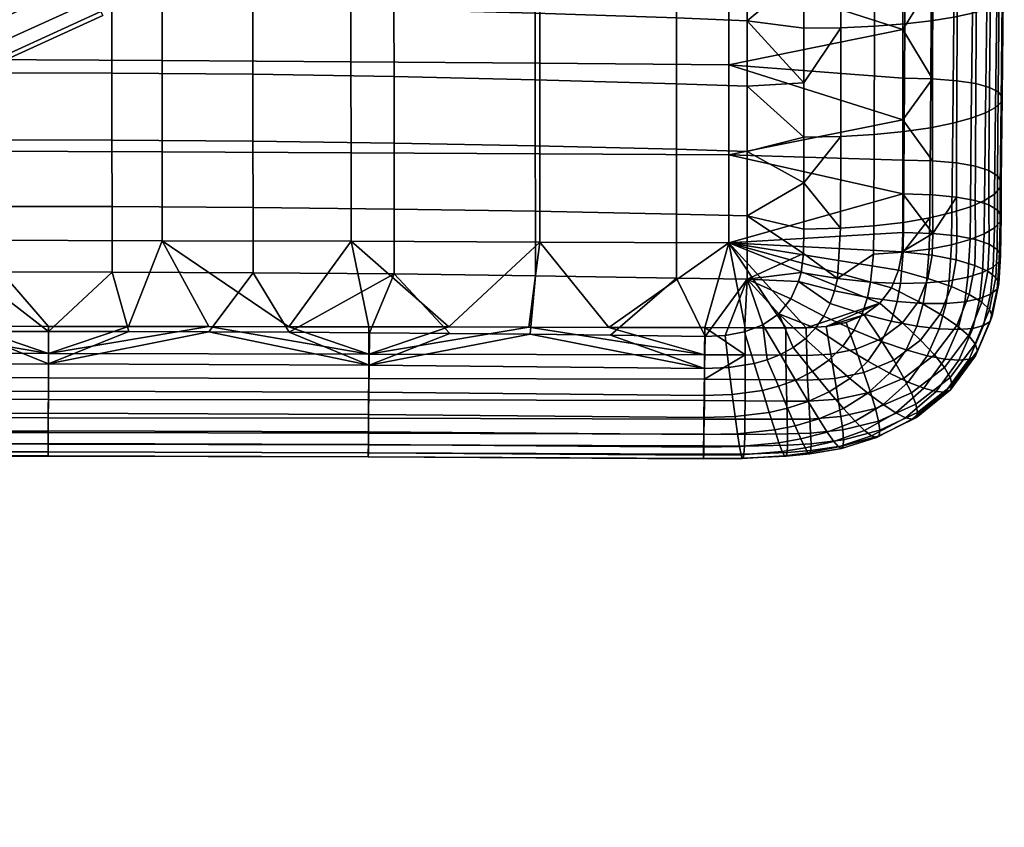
# Model space of a CAD drawing. Header units: millimetres. Extents: x -347 to 347, y -364 to 312.
# Tile 522 of 549: x 93 to 242, y -327 to -204. Entities that reach past the tile are written whole.
import ezdxf

# ---------------------------------------------------------------- set-up
doc = ezdxf.new("R2010")
doc.units = ezdxf.units.MM
doc.header["$MEASUREMENT"] = 0
for name, color, linetype in [('mechanika', 7, 'Continuous'), ('nozky', 250, 'Continuous'), ('sedak', 155, 'Continuous')]:
    doc.layers.add(name, color=color, linetype=linetype)

msp = doc.modelspace()

# ---------------------------------------------------------------- meshes
at = {"layer": 'mechanika'}
mesh = msp.add_polyface(dxfattribs=at)
corners = [(62.65, -217.89, 316.22), (61.76, -214.79, 318.33), (40.67, -219.77, 318.33), (41.25, -222.93, 316.22), (63.23, -219.92, 313), (41.64, -225.01, 313), (63.42, -220.56, 309.5), (41.76, -225.67, 309.5), (63.23, -219.92, 306), (41.64, -225.01, 306), (62.65, -217.89, 302.78), (41.25, -222.93, 302.78), (61.76, -214.79, 300.67), (40.67, -219.77, 300.67), (60.79, -211.43, 300), (40.03, -216.33, 300), (79.69, -201.3, 300.67), (80.98, -204.55, 300), (59.82, -208.07, 300.67), (78.51, -198.31, 302.78), (58.93, -204.98, 302.78), (77.73, -196.34, 306), (58.35, -202.94, 306), (77.48, -195.72, 309.5), (58.17, -202.3, 309.5), (77.73, -196.34, 313), (58.35, -202.94, 313), (78.51, -198.31, 316.22), (58.93, -204.98, 316.22), (79.69, -201.3, 318.33), (59.82, -208.07, 318.33), (80.98, -204.55, 319), (60.79, -211.43, 319), (82.27, -207.81, 318.33), (83.45, -210.8, 316.22), (84.23, -212.77, 313), (84.48, -213.39, 309.5), (84.23, -212.77, 306), (83.45, -210.8, 302.78), (82.27, -207.81, 300.67), (99.59, -192.24, 300.67), (101.2, -195.34, 300), (98.11, -189.38, 302.78), (97.14, -187.5, 306), (96.83, -186.91, 309.5), (97.14, -187.5, 313), (98.11, -189.38, 316.22), (99.59, -192.24, 318.33), (101.2, -195.34, 319), (102.81, -198.45, 318.33), (104.29, -201.31, 316.22), (105.26, -203.18, 313), (105.57, -203.78, 309.5), (105.26, -203.18, 306), (104.29, -201.31, 302.78), (102.81, -198.45, 300.67), (118.47, -181.21, 300.67), (120.39, -184.14, 300), (116.71, -178.52, 302.78), (120.39, -184.14, 319), (118.47, -181.21, 318.33)]
mesh.append_faces([[corners[k] for k in face] for face in [(0, 1, 2, 3), (4, 0, 3, 5), (6, 4, 5, 7), (8, 6, 7, 9), (10, 8, 9, 11), (12, 10, 11, 13), (14, 12, 13, 15), (16, 17, 14, 18), (19, 16, 18, 20), (21, 19, 20, 22), (23, 21, 22, 24), (25, 23, 24, 26), (27, 25, 26, 28), (29, 27, 28, 30), (31, 29, 30, 32), (33, 31, 32, 1), (34, 33, 1, 0), (35, 34, 0, 4), (36, 35, 4, 6), (37, 36, 6, 8), (38, 37, 8, 10), (39, 38, 10, 12), (17, 39, 12, 14), (40, 41, 17, 16), (42, 40, 16, 19), (43, 42, 19, 21), (44, 43, 21, 23), (45, 44, 23, 25), (46, 45, 25, 27), (47, 46, 27, 29), (48, 47, 29, 31), (49, 48, 31, 33), (50, 49, 33, 34), (51, 50, 34, 35), (52, 51, 35, 36), (53, 52, 36, 37), (54, 53, 37, 38), (55, 54, 38, 39), (41, 55, 39, 17), (56, 57, 41, 40), (58, 56, 40, 42), (59, 60, 47, 48)]])
at = {"layer": 'nozky'}
mesh = msp.add_polyface(dxfattribs=at)
corners = [(8.1, -318.54), (0, -317), (4, -317.37), (-18.41, -326.96), (-12.04, -320.59), (-8.1, -318.54), (-4, -317.37), (0, -315.5, 1.5), (4, -317.37), (0, -317), (12.04, -320.59), (8.1, -318.54), (8.65, -317.15, 1.5), (12.86, -319.33, 1.5), (4.55, -314.42, 3), (16.62, -322.38, 1.5), (13.68, -318.08, 3), (15.76, -319.59, 3), (9.2, -315.76, 3), (11.48, -316.79, 3), (-4, -317.37), (-4.28, -315.89, 1.5), (-8.1, -318.54), (-8.65, -317.15, 1.5), (-9.2, -315.76, 3), (-6.88, -314.96, 3), (-2.25, -314.1, 3), (0, -314, 3), (2.25, -314.1, 3), (6.88, -314.96, 3), (-4.55, -314.42, 3), (2.25, -314.1, 3), (0, -314, 3), (0, -314, 8), (2.25, -314.1, 8), (6.88, -314.96, 3), (4.55, -314.42, 3), (4.55, -314.42, 8), (6.88, -314.96, 8), (11.48, -316.79, 3), (9.2, -315.76, 3), (9.2, -315.76, 8), (11.48, -316.79, 8), (15.76, -319.59, 3), (13.68, -318.08, 3), (13.68, -318.08, 8), (15.76, -319.59, 8), (-6.88, -314.96, 3), (-9.2, -315.76, 3), (-9.2, -315.76, 8), (-6.88, -314.96, 8), (-2.25, -314.1, 3), (-4.55, -314.42, 3), (-4.55, -314.42, 8), (-2.25, -314.1, 8), (-11.48, -316.79, 3), (-11.48, -316.79, 8), (0, -326, 18), (2.25, -314.1, 8), (0, -314, 8), (2.37, -326.22, 18), (4.55, -314.42, 8), (4.79, -326.91, 18), (9.2, -315.76, 8), (6.88, -314.96, 8), (11.48, -316.79, 8), (-4.79, -326.91, 18), (-9.2, -315.76, 8), (-11.48, -316.79, 8), (-2.37, -326.22, 18), (-4.55, -314.42, 8), (-6.88, -314.96, 8), (-2.25, -314.1, 8), (147.66, -159.86, 285.75), (150.42, -162.95, 286.16), (148.21, -160.76, 285.85), (151.3, -163.49, 286.26), (148.87, -161.58, 285.95), (149.61, -162.31, 286.06), (142.06, -149.58, 284.62), (147.66, -159.86, 285.75), (147.66, -159.86, 290.87), (149.34, -162.07, 296), (147.66, -159.86, 296), (148.21, -160.76, 285.85), (148.87, -161.58, 285.95)]
mesh.append_faces([[corners[k] for k in face] for face in [(0, 1, 2, 2), (0, 3, 1, 1), (1, 4, 5, 5), (1, 5, 6, 6), (7, 8, 9, 9), (10, 11, 12, 13), (11, 8, 12, 12), (14, 12, 7, 7), (15, 13, 16, 17), (13, 12, 18, 19), (7, 12, 8, 8), (9, 20, 21, 7), (20, 22, 23, 21), (21, 23, 24, 25), (7, 21, 26, 27), (7, 27, 28, 28), (12, 14, 29, 29), (7, 28, 14, 14), (13, 19, 16, 16), (12, 29, 18, 18), (21, 30, 26, 26), (21, 25, 30, 30), (31, 32, 33, 34), (35, 36, 37, 38), (36, 31, 34, 37), (39, 40, 41, 42), (43, 44, 45, 46), (44, 39, 42, 45), (40, 35, 38, 41), (47, 48, 49, 50), (51, 52, 53, 54), (32, 51, 54, 33), (52, 47, 50, 53), (48, 55, 56, 49), (57, 58, 59, 59), (60, 61, 58, 58), (62, 63, 64, 64), (62, 65, 63, 63), (66, 67, 68, 68), (69, 70, 71, 71), (69, 72, 70, 70), (57, 59, 72, 72), (57, 60, 58, 58), (73, 74, 75, 75), (76, 74, 73, 73), (77, 75, 78, 78), (79, 80, 81, 81), (82, 83, 81, 81), (84, 82, 81, 81), (82, 84, 85, 85), (80, 84, 81, 81)]])
at = {"layer": 'sedak'}
mesh = msp.add_polyface(dxfattribs=at)
corners = [(171.83, -141.06, 632.91), (171.83, -113.13, 630.84), (200.52, -113.87, 630.95), (200.52, -141.66, 632.92), (143.17, -140.55, 632.9), (143.16, -112.52, 630.75), (171.85, -169.06, 634.11), (200.53, -169.53, 634.02), (143.19, -168.67, 634.19), (171.86, -183.07, 634.12), (200.54, -183.47, 634), (143.2, -182.74, 634.22), (171.87, -197.06, 633.51), (200.55, -197.39, 633.39), (143.21, -196.79, 633.62), (171.88, -211, 632.07), (200.56, -211.26, 631.96), (143.22, -210.78, 632.17), (226.96, -130.44, 632.21), (226.97, -176.15, 633.96), (226.97, -191.05, 633.63), (217.59, -120.13, 673.12), (211.91, -120.11, 673.59), (211.91, -129.6, 674.27), (217.6, -139.07, 674.39), (211.91, -139.07, 674.88), (211.91, -155.73, 675.68), (217.61, -172.36, 675.52), (211.92, -172.4, 676.03), (211.92, -180.74, 675.97), (217.57, -205.61, 674.06), (211.93, -205.7, 674.56), (211.94, -213.98, 673.56), (211.93, -197.39, 675.27), (217.6, -189.01, 675.22), (211.92, -189.07, 675.73), (192.58, -124.1, 673.89), (203.3, -124.89, 673.94), (203.31, -105.06, 672.38), (192.58, -104.2, 672.29), (192.58, -144.01, 675.21), (203.3, -144.72, 675.22), (192.58, -164, 676.02), (203.31, -164.63, 675.98), (192.59, -184.06, 676.02), (203.32, -184.6, 675.94), (192.61, -204.14, 674.82), (203.33, -204.57, 674.72), (192.62, -214.14, 673.63), (203.34, -214.51, 673.53), (171.13, -122.75, 673.79), (171.14, -102.72, 672.14), (171.14, -142.79, 675.19), (171.14, -162.93, 676.09), (171.15, -183.15, 676.17), (171.17, -203.42, 675), (171.18, -213.51, 673.81), (149.71, -141.85, 675.18), (149.71, -121.7, 673.72), (149.72, -162.1, 676.16), (149.73, -182.46, 676.29), (149.75, -202.87, 675.15), (149.76, -213.03, 673.96), (128.3, -161.53, 676.21), (128.3, -141.19, 675.17), (128.32, -181.97, 676.38), (128.34, -202.49, 675.26), (128.35, -212.69, 674.07), (211.91, -112.9, 673.03)]
mesh.append_faces([[corners[k] for k in face] for face in [(0, 1, 2, 3), (4, 5, 1, 0), (6, 0, 3, 7), (8, 4, 0, 6), (9, 6, 7, 10), (11, 8, 6, 9), (12, 9, 10, 13), (14, 11, 9, 12), (15, 12, 13, 16), (17, 14, 12, 15), (18, 3, 2, 2), (19, 10, 7, 7), (20, 13, 10, 10), (21, 22, 23, 23), (24, 25, 26, 26), (27, 28, 29, 29), (30, 31, 32, 32), (33, 34, 35, 35), (28, 27, 26, 26), (36, 37, 38, 39), (40, 41, 37, 36), (42, 43, 41, 40), (44, 45, 43, 42), (46, 47, 45, 44), (48, 49, 47, 46), (50, 36, 39, 51), (52, 40, 36, 50), (53, 42, 40, 52), (54, 44, 42, 53), (55, 46, 44, 54), (56, 48, 46, 55), (57, 52, 50, 58), (59, 53, 52, 57), (60, 54, 53, 59), (61, 55, 54, 60), (62, 56, 55, 61), (63, 59, 57, 64), (65, 60, 59, 63), (66, 61, 60, 65), (67, 62, 61, 66), (37, 22, 68, 68), (23, 22, 37, 37), (37, 25, 23, 23), (28, 45, 29, 29), (25, 41, 26, 26), (47, 31, 33, 33), (31, 47, 32, 32), (33, 35, 45, 45), (26, 43, 28, 28), (45, 35, 29, 29), (68, 38, 37, 37), (26, 41, 43, 43), (33, 45, 47, 47), (32, 47, 49, 49), (28, 43, 45, 45), (25, 37, 41, 41)]])
mesh = msp.add_polyface(dxfattribs=at)
corners = [(114.52, -140.14, 632.89), (114.52, -112.01, 630.68), (143.16, -112.52, 630.75), (143.17, -140.55, 632.9), (85.89, -139.82, 632.89), (85.88, -111.62, 630.62), (57.25, -139.59, 632.88), (57.25, -111.34, 630.58), (28.63, -139.46, 632.88), (28.62, -111.17, 630.56), (0, -139.41, 632.88), (0, -111.11, 630.55), (114.54, -168.35, 634.26), (143.19, -168.67, 634.19), (85.9, -168.1, 634.31), (57.26, -167.92, 634.34), (28.63, -167.81, 634.37), (0, -167.77, 634.37), (114.55, -182.46, 634.31), (143.2, -182.74, 634.22), (85.9, -182.25, 634.37), (57.27, -182.1, 634.42), (28.63, -182.01, 634.44), (0, -181.98, 634.45), (114.56, -196.56, 633.71), (143.21, -196.79, 633.62), (85.91, -196.39, 633.77), (57.27, -196.26, 633.82), (28.64, -196.19, 633.85), (0, -196.16, 633.86), (114.57, -210.6, 632.24), (143.22, -210.78, 632.17), (85.92, -210.46, 632.31), (57.28, -210.36, 632.35), (28.64, -210.31, 632.38), (0, -210.29, 632.38), (128.3, -141.19, 675.17), (149.71, -141.85, 675.18), (149.71, -121.7, 673.72), (128.29, -120.96, 673.66), (106.9, -140.8, 675.17), (106.89, -120.52, 673.62), (106.9, -161.2, 676.25), (128.3, -161.53, 676.21), (106.91, -181.71, 676.46), (128.32, -181.97, 676.38), (106.93, -202.27, 675.34), (128.34, -202.49, 675.26), (106.94, -212.51, 674.15), (128.35, -212.69, 674.07), (85.5, -140.69, 675.18), (85.5, -120.39, 673.6), (85.51, -161.12, 676.28), (85.52, -181.65, 676.51), (85.54, -202.23, 675.39), (85.54, -212.47, 674.19), (64.12, -140.87, 675.19), (64.12, -120.56, 673.59), (64.12, -161.29, 676.3), (64.13, -181.8, 676.53), (64.15, -202.36, 675.4), (64.15, -212.58, 674.2), (42.74, -141.31, 675.2), (42.74, -121.03, 673.61), (42.75, -161.7, 676.31), (42.75, -182.17, 676.53), (42.76, -202.66, 675.39), (42.77, -212.84, 674.17), (21.37, -142.04, 675.22), (21.37, -121.8, 673.64), (21.37, -162.37, 676.31), (21.38, -182.75, 676.5), (21.38, -203.13, 675.33), (21.38, -213.25, 674.11), (0, -143.04, 675.24), (0, -122.88, 673.69), (0, -163.28, 676.3), (0, -183.54, 676.45), (0, -203.77, 675.25), (0, -213.8, 674.01)]
mesh.append_faces([[corners[k] for k in face] for face in [(0, 1, 2, 3), (4, 5, 1, 0), (6, 7, 5, 4), (8, 9, 7, 6), (10, 11, 9, 8), (12, 0, 3, 13), (14, 4, 0, 12), (15, 6, 4, 14), (16, 8, 6, 15), (17, 10, 8, 16), (18, 12, 13, 19), (20, 14, 12, 18), (21, 15, 14, 20), (22, 16, 15, 21), (23, 17, 16, 22), (24, 18, 19, 25), (26, 20, 18, 24), (27, 21, 20, 26), (28, 22, 21, 27), (29, 23, 22, 28), (30, 24, 25, 31), (32, 26, 24, 30), (33, 27, 26, 32), (34, 28, 27, 33), (35, 29, 28, 34), (36, 37, 38, 39), (40, 36, 39, 41), (42, 43, 36, 40), (44, 45, 43, 42), (46, 47, 45, 44), (48, 49, 47, 46), (50, 40, 41, 51), (52, 42, 40, 50), (53, 44, 42, 52), (54, 46, 44, 53), (55, 48, 46, 54), (56, 50, 51, 57), (58, 52, 50, 56), (59, 53, 52, 58), (60, 54, 53, 59), (61, 55, 54, 60), (62, 56, 57, 63), (64, 58, 56, 62), (65, 59, 58, 64), (66, 60, 59, 65), (67, 61, 60, 66), (68, 62, 63, 69), (70, 64, 62, 68), (71, 65, 64, 70), (72, 66, 65, 71), (73, 67, 66, 72), (74, 68, 69, 75), (76, 70, 68, 74), (77, 71, 70, 76), (78, 72, 71, 77), (79, 73, 72, 78)]])
mesh = msp.add_polyface(dxfattribs=at)
corners = [(226.97, -176.15, 633.96), (226.97, -183.6, 633.87), (200.54, -183.47, 634), (226.97, -191.05, 633.63), (200.55, -197.39, 633.39), (226.97, -198.49, 633.21), (200.56, -211.26, 631.96), (226.98, -205.91, 632.55), (226.98, -213.29, 631.6), (200.53, -169.53, 634.02), (226.97, -168.7, 633.91), (235.31, -183.84, 635.63), (231.56, -183.66, 634.32), (231.57, -168.74, 634.36), (235.33, -168.86, 635.68), (238.24, -184.1, 637.67), (238.27, -169.04, 637.74), (240.36, -184.45, 640.33), (240.41, -169.28, 640.41), (241.72, -184.86, 643.48), (241.77, -169.56, 643.59), (242.32, -185.32, 647), (242.37, -169.87, 647.13), (242.19, -185.82, 650.78), (242.25, -170.2, 650.93), (241.35, -186.33, 654.67), (241.41, -170.55, 654.85), (239.83, -186.83, 658.57), (239.89, -170.89, 658.78), (237.64, -187.33, 662.36), (237.7, -171.22, 662.59), (234.82, -187.79, 665.9), (234.87, -171.54, 666.15), (231.38, -188.21, 669.08), (231.43, -171.82, 669.35), (227.35, -188.56, 671.77), (227.39, -172.05, 672.06), (222.75, -188.83, 673.86), (222.77, -172.24, 674.16), (217.6, -189.01, 675.22), (217.61, -172.36, 675.52), (235.26, -198.79, 634.94), (231.54, -198.57, 633.65), (238.16, -199.15, 636.96), (240.27, -199.6, 639.59), (241.61, -200.15, 642.71), (242.2, -200.75, 646.19), (242.06, -201.4, 649.92), (241.22, -202.08, 653.77), (239.7, -202.75, 657.62), (237.52, -203.4, 661.36), (234.71, -204.01, 664.86), (231.28, -204.56, 668), (227.27, -205.02, 670.66), (222.69, -205.38, 672.72), (217.57, -205.61, 674.06), (235.18, -213.66, 633.32), (231.5, -213.39, 632.04), (238.06, -214.1, 635.31), (240.14, -214.67, 637.9), (241.46, -215.34, 640.96), (242.03, -216.09, 644.39), (241.88, -216.89, 648.06), (241.04, -217.72, 651.84), (239.52, -218.55, 655.63), (237.35, -219.36, 659.3), (234.55, -220.11, 662.74), (231.15, -220.79, 665.82), (227.16, -221.37, 668.43), (211.92, -180.74, 675.97), (211.92, -189.07, 675.73), (211.93, -197.39, 675.27), (211.93, -205.7, 674.56)]
mesh.append_faces([[corners[k] for k in face] for face in [(0, 1, 2, 2), (1, 3, 2, 2), (4, 3, 5, 5), (6, 7, 8, 8), (4, 5, 7, 7), (0, 9, 10, 10), (6, 4, 7, 7), (11, 12, 13, 14), (15, 11, 14, 16), (17, 15, 16, 18), (19, 17, 18, 20), (21, 19, 20, 22), (23, 21, 22, 24), (25, 23, 24, 26), (27, 25, 26, 28), (29, 27, 28, 30), (31, 29, 30, 32), (33, 31, 32, 34), (35, 33, 34, 36), (37, 35, 36, 38), (39, 37, 38, 40), (41, 42, 12, 11), (43, 41, 11, 15), (44, 43, 15, 17), (45, 44, 17, 19), (46, 45, 19, 21), (47, 46, 21, 23), (48, 47, 23, 25), (49, 48, 25, 27), (50, 49, 27, 29), (51, 50, 29, 31), (52, 51, 31, 33), (53, 52, 33, 35), (54, 53, 35, 37), (55, 54, 37, 39), (56, 57, 42, 41), (58, 56, 41, 43), (59, 58, 43, 44), (60, 59, 44, 45), (61, 60, 45, 46), (62, 61, 46, 47), (63, 62, 47, 48), (64, 63, 48, 49), (65, 64, 49, 50), (66, 65, 50, 51), (67, 66, 51, 52), (68, 67, 52, 53), (1, 0, 12, 12), (3, 1, 12, 12), (0, 13, 12, 12), (42, 5, 3, 12), (42, 7, 5, 5), (57, 8, 7, 7), (57, 7, 42, 42), (40, 69, 70, 39), (39, 71, 72, 55)]])
mesh = msp.add_polyface(dxfattribs=at)
corners = [(226.98, -219.59, 630.5), (226.98, -225.7, 629.15), (200.57, -224.93, 629.38), (200.56, -211.26, 631.96), (226.98, -213.29, 631.6), (226.98, -230.85, 627.76), (226.99, -236.71, 625.9), (200.58, -238.27, 625.37), (222.62, -221.82, 670.45), (227.16, -221.37, 668.43), (227.27, -205.02, 670.66), (222.69, -205.38, 672.72), (217.54, -222.11, 671.75), (217.57, -205.61, 674.06), (235.13, -226.14, 630.85), (231.47, -225.81, 629.59), (231.5, -213.39, 632.04), (235.18, -213.66, 633.32), (237.98, -226.64, 632.82), (238.06, -214.1, 635.31), (240.04, -227.3, 635.37), (240.14, -214.67, 637.9), (241.34, -228.08, 638.39), (241.46, -215.34, 640.96), (241.91, -228.96, 641.77), (242.03, -216.09, 644.39), (241.75, -229.89, 645.37), (241.88, -216.89, 648.06), (240.9, -230.86, 649.1), (241.04, -217.72, 651.84), (239.39, -231.83, 652.83), (239.52, -218.55, 655.63), (237.22, -232.78, 656.44), (237.35, -219.36, 659.3), (234.43, -233.67, 659.82), (234.55, -220.11, 662.74), (231.05, -234.47, 662.84), (231.15, -220.79, 665.82), (227.08, -235.16, 665.4), (222.56, -235.69, 667.38), (217.51, -236.06, 668.65), (227.02, -239.69, 664.14), (222.51, -240, 666.18), (235.13, -231.31, 629.46), (231.47, -230.97, 628.2), (237.97, -231.83, 631.42), (240.03, -232.5, 633.97), (241.33, -233.28, 636.99), (241.88, -234.15, 640.36), (241.72, -235.07, 643.96), (240.86, -236, 647.69), (239.34, -236.92, 651.43), (237.17, -237.78, 655.06), (234.38, -238.55, 658.47), (230.99, -239.2, 661.53), (231.51, -236.83, 626.35), (235.18, -237.19, 627.6), (238.01, -237.75, 629.55), (240.05, -238.47, 632.09), (241.3, -239.29, 635.1), (241.8, -240.18, 638.46), (241.58, -241.08, 642.08), (211.94, -213.98, 673.56), (211.94, -222.22, 672.23), (211.95, -229.18, 670.82), (211.96, -236.21, 669.1), (203.34, -214.51, 673.53), (203.34, -224.38, 671.86), (203.35, -234.16, 669.66), (211.91, -239.9, 668.07)]
mesh.append_faces([[corners[k] for k in face] for face in [(0, 1, 2, 2), (0, 3, 4, 4), (5, 2, 1, 1), (6, 7, 5, 5), (0, 2, 3, 3), (7, 2, 5, 5), (8, 9, 10, 11), (12, 8, 11, 13), (14, 15, 16, 17), (18, 14, 17, 19), (20, 18, 19, 21), (22, 20, 21, 23), (24, 22, 23, 25), (26, 24, 25, 27), (28, 26, 27, 29), (30, 28, 29, 31), (32, 30, 31, 33), (34, 32, 33, 35), (36, 34, 35, 37), (38, 36, 37, 9), (39, 38, 9, 8), (40, 39, 8, 12), (41, 36, 38, 38), (42, 41, 38, 39), (43, 44, 15, 14), (45, 43, 14, 18), (46, 45, 18, 20), (47, 46, 20, 22), (48, 47, 22, 24), (49, 48, 24, 26), (50, 49, 26, 28), (51, 50, 28, 30), (52, 51, 30, 32), (53, 52, 32, 34), (54, 53, 34, 36), (36, 41, 54, 54), (44, 43, 55, 55), (56, 55, 43, 43), (57, 56, 43, 45), (58, 57, 45, 46), (59, 58, 46, 47), (60, 59, 47, 48), (61, 60, 48, 49), (16, 0, 4, 4), (5, 1, 15, 44), (55, 5, 44, 44), (15, 0, 16, 16), (5, 55, 6, 6), (15, 1, 0, 0), (13, 62, 63, 12), (40, 12, 64, 64), (64, 12, 63, 63), (65, 40, 64, 64), (62, 66, 63, 63), (67, 64, 63, 63), (65, 64, 68, 68), (69, 65, 68, 68)]])
mesh = msp.add_polyface(dxfattribs=at)
corners = [(85.93, -224.34, 629.66), (85.92, -210.46, 632.31), (114.57, -210.6, 632.24), (114.58, -224.44, 629.61), (57.29, -224.26, 629.69), (57.28, -210.36, 632.35), (85.95, -237.87, 625.57), (114.6, -237.94, 625.53), (57.3, -237.82, 625.59), (109.49, -250.95, 620.09), (97.32, -250.94, 620.1), (133.8, -250.99, 620.07), (121.65, -250.97, 620.08), (85.16, -250.92, 620.11), (72.99, -250.91, 620.11), (97.3, -267.07, 623.24), (97.3, -264.8, 620.8), (145.9, -264.88, 620.76), (145.89, -267.16, 623.2), (97.29, -268.81, 626.33), (145.88, -268.91, 626.28), (97.29, -270, 629.93), (145.87, -270.11, 629.87), (97.29, -270.61, 633.91), (145.86, -270.74, 633.85), (97.29, -270.62, 638.16), (145.86, -270.76, 638.09), (97.29, -270, 642.53), (145.86, -270.15, 642.46), (97.29, -268.73, 646.9), (145.87, -268.89, 646.82), (97.3, -266.78, 651.14), (145.89, -266.95, 651.05), (48.65, -258.72, 618.41), (48.65, -255.02, 618.68), (97.32, -255.07, 618.66), (97.31, -258.77, 618.38), (48.65, -261.97, 619.16), (97.31, -262.03, 619.14), (48.65, -264.75, 620.82), (48.65, -267.03, 623.26), (48.65, -268.78, 626.34), (48.65, -269.98, 629.93), (48.65, -270.6, 633.91), (48.66, -270.62, 638.15), (48.66, -270.01, 642.52), (48.66, -268.76, 646.88), (48.67, -266.82, 651.11), (48.67, -264.18, 655.09), (97.3, -264.13, 655.11), (48.67, -260.82, 658.67), (97.31, -260.75, 658.7), (48.67, -256.7, 661.74), (97.32, -256.61, 661.77), (145.98, -256.82, 661.67), (121.67, -251.77, 664.15), (85.16, -251.7, 664.19), (73, -251.71, 664.18), (109.5, -251.73, 664.17), (97.33, -251.71, 664.18), (106.95, -222.68, 672.45), (128.36, -222.84, 672.38), (128.35, -212.69, 674.07), (106.94, -212.51, 674.15), (106.97, -232.77, 670.2), (128.37, -232.9, 670.14), (106.98, -242.7, 667.35), (128.39, -242.81, 667.3), (85.55, -222.65, 672.49), (85.54, -212.47, 674.19), (85.57, -232.74, 670.22), (85.58, -242.68, 667.37), (64.16, -222.74, 672.49), (64.15, -212.58, 674.2), (64.17, -232.81, 670.22), (64.18, -242.73, 667.36)]
mesh.append_faces([[corners[k] for k in face] for face in [(0, 1, 2, 3), (4, 5, 1, 0), (6, 0, 3, 7), (8, 4, 0, 6), (6, 7, 9, 10), (11, 12, 7, 7), (12, 9, 7, 7), (13, 14, 6, 6), (10, 13, 6, 6), (15, 16, 17, 18), (19, 15, 18, 20), (21, 19, 20, 22), (23, 21, 22, 24), (25, 23, 24, 26), (27, 25, 26, 28), (29, 27, 28, 30), (31, 29, 30, 32), (33, 34, 35, 36), (37, 33, 36, 38), (39, 37, 38, 16), (40, 39, 16, 15), (41, 40, 15, 19), (42, 41, 19, 21), (43, 42, 21, 23), (44, 43, 23, 25), (45, 44, 25, 27), (46, 45, 27, 29), (47, 46, 29, 31), (48, 47, 31, 49), (50, 48, 49, 51), (52, 50, 51, 53), (35, 9, 12, 12), (35, 10, 9, 9), (35, 14, 13, 13), (35, 13, 10, 10), (34, 14, 35, 35), (54, 55, 53, 53), (53, 56, 57, 52), (53, 55, 58, 58), (53, 58, 59, 59), (53, 59, 56, 56), (60, 61, 62, 63), (64, 65, 61, 60), (66, 67, 65, 64), (68, 60, 63, 69), (70, 64, 60, 68), (71, 66, 64, 70), (72, 68, 69, 73), (74, 70, 68, 72), (75, 71, 70, 74), (67, 66, 58, 55), (58, 66, 59, 59), (56, 59, 71, 71), (66, 71, 59, 59), (56, 71, 57, 57), (71, 75, 57, 57)]])
mesh = msp.add_polyface(dxfattribs=at)
corners = [(143.24, -224.58, 629.54), (143.22, -210.78, 632.17), (171.88, -211, 632.07), (171.9, -224.74, 629.47), (114.58, -224.44, 629.61), (114.57, -210.6, 632.24), (143.25, -238.03, 625.49), (171.91, -238.14, 625.43), (114.6, -237.94, 625.53), (200.58, -238.27, 625.37), (182.35, -251.09, 620.02), (158.09, -251.03, 620.05), (133.8, -250.99, 620.07), (170.23, -251.06, 620.03), (145.95, -251.01, 620.06), (145.93, -258.85, 618.34), (145.94, -255.14, 618.62), (196.9, -255.24, 618.57), (196.88, -258.95, 618.29), (145.91, -262.1, 619.1), (196.86, -262.21, 619.04), (145.9, -264.88, 620.76), (196.83, -265.01, 620.69), (145.89, -267.16, 623.2), (196.8, -267.31, 623.12), (145.88, -268.91, 626.28), (196.78, -269.09, 626.18), (145.87, -270.11, 629.87), (196.76, -270.32, 629.76), (145.86, -270.74, 633.85), (196.74, -270.99, 633.72), (145.86, -270.76, 638.09), (196.73, -271.05, 637.94), (145.86, -270.15, 642.46), (196.73, -270.48, 642.29), (145.87, -268.89, 646.82), (196.74, -269.26, 646.63), (145.89, -266.95, 651.05), (196.76, -267.37, 650.85), (145.91, -264.31, 655.02), (196.79, -264.76, 654.81), (145.94, -260.94, 658.61), (196.83, -261.43, 658.38), (145.98, -256.82, 661.67), (196.89, -257.33, 661.43), (97.31, -258.77, 618.38), (97.32, -255.07, 618.66), (97.31, -262.03, 619.14), (97.3, -264.8, 620.8), (97.3, -264.13, 655.11), (97.3, -266.78, 651.14), (97.31, -260.75, 658.7), (97.32, -256.61, 661.77), (121.65, -250.97, 620.08), (170.41, -252.13, 663.98), (158.22, -252.02, 664.03), (146.03, -251.92, 664.08), (133.85, -251.83, 664.12), (121.67, -251.77, 664.15), (171.19, -223.54, 672.14), (192.62, -224.07, 671.96), (192.62, -214.14, 673.63), (171.18, -213.51, 673.81), (171.21, -233.47, 669.91), (192.64, -233.91, 669.75), (149.77, -223.13, 672.28), (149.76, -213.03, 673.96), (149.79, -233.13, 670.04), (149.8, -242.99, 667.22), (171.22, -243.25, 667.11), (128.36, -222.84, 672.38), (128.35, -212.69, 674.07), (128.37, -232.9, 670.14), (128.39, -242.81, 667.3), (192.65, -243.6, 666.97), (182.62, -252.27, 663.92)]
mesh.append_faces([[corners[k] for k in face] for face in [(0, 1, 2, 3), (4, 5, 1, 0), (6, 0, 3, 7), (8, 4, 0, 6), (9, 10, 7, 7), (7, 11, 6, 6), (6, 12, 8, 8), (10, 13, 7, 7), (13, 11, 7, 7), (14, 12, 6, 6), (11, 14, 6, 6), (15, 16, 17, 18), (19, 15, 18, 20), (21, 19, 20, 22), (23, 21, 22, 24), (25, 23, 24, 26), (27, 25, 26, 28), (29, 27, 28, 30), (31, 29, 30, 32), (33, 31, 32, 34), (35, 33, 34, 36), (37, 35, 36, 38), (39, 37, 38, 40), (41, 39, 40, 42), (43, 41, 42, 44), (45, 46, 16, 15), (47, 45, 15, 19), (48, 47, 19, 21), (49, 50, 37, 39), (51, 49, 39, 41), (52, 51, 41, 43), (16, 14, 11, 11), (16, 12, 14, 14), (16, 11, 13, 13), (16, 53, 12, 12), (17, 16, 13, 13), (16, 46, 53, 53), (54, 43, 44, 44), (43, 55, 56, 56), (55, 43, 54, 54), (43, 57, 58, 58), (57, 43, 56, 56), (59, 60, 61, 62), (63, 64, 60, 59), (65, 59, 62, 66), (67, 63, 59, 65), (68, 69, 63, 67), (70, 65, 66, 71), (72, 67, 65, 70), (73, 68, 67, 72), (74, 69, 54, 75), (69, 68, 55, 54), (73, 57, 68, 68), (57, 56, 68, 68), (55, 68, 56, 56), (73, 58, 57, 57)]])
mesh = msp.add_polyface(dxfattribs=at)
corners = [(171.9, -224.74, 629.47), (171.88, -211, 632.07), (200.56, -211.26, 631.96), (200.57, -224.93, 629.38), (171.91, -238.14, 625.43), (200.58, -238.27, 625.37), (209.21, -251.15, 619.99), (203.06, -251.14, 619.99), (196.92, -251.12, 620), (182.35, -251.09, 620.02), (204.42, -256.59, 661.73), (205.67, -260.66, 658.71), (208.1, -260.03, 658.97), (206.4, -256.03, 661.96), (203.05, -258.99, 618.27), (203.05, -255.27, 618.55), (209.23, -255.33, 618.52), (209.29, -259.06, 618.24), (203.04, -262.25, 619.03), (209.36, -262.3, 619), (203.02, -265.04, 620.68), (209.43, -265.04, 620.68), (202.87, -270.32, 629.77), (202.94, -269.1, 626.18), (209.48, -268.96, 626.25), (209.42, -270.09, 629.88), (202.76, -270.96, 633.74), (209.28, -270.64, 633.89), (202.61, -271, 637.97), (209.04, -270.59, 638.16), (202.42, -270.41, 642.32), (208.68, -269.92, 642.55), (202.18, -269.18, 646.68), (208.18, -268.61, 646.94), (201.88, -267.26, 650.9), (207.53, -266.65, 651.18), (201.51, -264.64, 654.86), (206.7, -264, 655.15), (201.08, -261.3, 658.43), (200.57, -257.2, 661.48), (196.88, -258.95, 618.29), (196.86, -262.21, 619.04), (196.83, -265.01, 620.69), (196.8, -267.31, 623.12), (202.99, -267.33, 623.11), (196.78, -269.09, 626.18), (196.76, -270.32, 629.76), (196.74, -270.99, 633.72), (196.73, -271.05, 637.94), (196.73, -270.48, 642.29), (196.74, -269.26, 646.63), (196.76, -267.37, 650.85), (196.79, -264.76, 654.81), (196.83, -261.43, 658.38), (196.89, -257.33, 661.43), (196.9, -255.24, 618.57), (170.23, -251.06, 620.03), (202.94, -251.79, 664.09), (199.99, -252.33, 663.88), (196.97, -252.46, 663.84), (182.62, -252.27, 663.92), (205.72, -250.72, 664.49), (170.41, -252.13, 663.98), (192.62, -224.07, 671.96), (203.34, -224.38, 671.86), (203.34, -214.51, 673.53), (192.62, -214.14, 673.63), (192.64, -233.91, 669.75), (203.35, -234.16, 669.66), (192.65, -243.6, 666.97), (203.36, -243.8, 666.89), (171.22, -243.25, 667.11), (171.21, -233.47, 669.91), (208.14, -249.03, 665.1), (209.97, -246.78, 665.89), (211.95, -229.18, 670.82), (211.91, -239.9, 668.07), (211.94, -222.22, 672.23)]
mesh.append_faces([[corners[k] for k in face] for face in [(0, 1, 2, 3), (4, 0, 3, 5), (6, 7, 5, 5), (7, 8, 5, 5), (8, 9, 5, 5), (10, 11, 12, 13), (14, 15, 16, 17), (18, 14, 17, 19), (20, 18, 19, 21), (22, 23, 24, 25), (26, 22, 25, 27), (28, 26, 27, 29), (30, 28, 29, 31), (32, 30, 31, 33), (34, 32, 33, 35), (36, 34, 35, 37), (38, 36, 37, 11), (39, 38, 11, 10), (40, 15, 14, 14), (41, 40, 14, 18), (42, 41, 18, 20), (43, 42, 20, 44), (45, 43, 44, 23), (46, 45, 23, 22), (47, 46, 22, 26), (48, 47, 26, 28), (49, 48, 28, 30), (50, 49, 30, 32), (51, 50, 32, 34), (52, 51, 34, 36), (53, 52, 36, 38), (54, 53, 38, 39), (15, 40, 55, 55), (55, 56, 9, 9), (16, 15, 7, 6), (7, 15, 8, 8), (9, 8, 55, 55), (55, 8, 15, 15), (39, 10, 57, 58), (58, 59, 54, 39), (60, 54, 59, 59), (10, 13, 61, 57), (62, 54, 60, 60), (63, 64, 65, 66), (67, 68, 64, 63), (69, 70, 68, 67), (71, 69, 67, 72), (73, 74, 70, 70), (61, 73, 70, 70), (75, 64, 68, 68), (76, 68, 70, 70), (59, 70, 69, 69), (77, 65, 64, 64), (58, 57, 70, 70), (70, 59, 58, 58), (59, 69, 60, 60), (61, 70, 57, 57)]])
mesh = msp.add_polyface(dxfattribs=at)
corners = [(226.99, -236.71, 625.9), (226.88, -239.61, 624.87), (200.58, -238.27, 625.37), (225.25, -245.08, 622.7), (226.34, -242.43, 623.79), (221.13, -249.18, 620.91), (215.35, -250.96, 620.08), (223.5, -247.4, 621.71), (212.29, -251.16, 619.98), (209.21, -251.15, 619.99), (217.04, -243.69, 666.42), (222.51, -240, 666.18), (222.56, -235.69, 667.38), (217.51, -236.06, 668.65), (240.67, -241.97, 645.83), (241.58, -241.08, 642.08), (241.72, -235.07, 643.96), (240.86, -236, 647.69), (239.08, -242.78, 649.6), (239.34, -236.92, 651.43), (236.86, -243.48, 653.28), (237.17, -237.78, 655.06), (234.02, -244.02, 656.77), (234.38, -238.55, 658.47), (230.59, -244.35, 659.93), (230.99, -239.2, 661.53), (226.6, -244.44, 662.67), (227.02, -239.69, 664.14), (222.07, -244.23, 664.87), (235.07, -240.86, 626.29), (231.41, -240.15, 625.16), (231.51, -236.83, 626.35), (235.18, -237.19, 627.6), (237.88, -241.68, 628.15), (238.01, -237.75, 629.55), (239.88, -242.57, 630.62), (240.05, -238.47, 632.09), (241.08, -243.5, 633.6), (241.3, -239.29, 635.1), (241.54, -244.42, 636.96), (241.8, -240.18, 638.46), (241.27, -245.29, 640.6), (240.3, -246.07, 644.39), (238.67, -246.73, 648.23), (236.4, -247.2, 652), (233.53, -247.47, 655.59), (230.08, -247.48, 658.87), (226.09, -247.19, 661.75), (221.59, -246.57, 664.1), (216.6, -245.57, 665.81), (234.34, -244.9, 624.71), (230.77, -243.66, 623.8), (237.06, -246.12, 626.42), (238.98, -247.29, 628.79), (240.13, -248.38, 631.71), (240.53, -249.35, 635.07), (240.22, -250.18, 638.74), (239.23, -250.82, 642.6), (237.59, -251.24, 646.54), (225.2, -250.16, 660.7), (229.11, -250.91, 657.64), (220.79, -249.03, 663.25), (215.93, -247.49, 665.16), (232.64, -249.07, 622.96), (229.35, -247.16, 622.34), (235.16, -250.8, 624.45), (226.92, -250.38, 620.9), (211.53, -242.76, 667.2), (211.91, -239.9, 668.07), (211.96, -236.21, 669.1), (211.16, -244.15, 666.76), (214.98, -249.38, 664.49), (209.97, -246.78, 665.89), (203.36, -243.8, 666.89)]
mesh.append_faces([[corners[k] for k in face] for face in [(0, 1, 2, 2), (3, 2, 4, 4), (5, 6, 7, 7), (2, 3, 7, 7), (2, 1, 4, 4), (2, 8, 9, 9), (8, 2, 7, 7), (10, 11, 12, 13), (14, 15, 16, 17), (18, 14, 17, 19), (20, 18, 19, 21), (22, 20, 21, 23), (24, 22, 23, 25), (26, 24, 25, 27), (28, 26, 27, 11), (11, 10, 28, 28), (29, 30, 31, 32), (33, 29, 32, 34), (35, 33, 34, 36), (37, 35, 36, 38), (39, 37, 38, 40), (41, 39, 40, 15), (42, 41, 15, 14), (43, 42, 14, 18), (44, 43, 18, 20), (45, 44, 20, 22), (46, 45, 22, 24), (47, 46, 24, 26), (48, 47, 26, 28), (49, 48, 28, 10), (50, 51, 30, 29), (52, 50, 29, 33), (53, 52, 33, 35), (54, 53, 35, 37), (55, 54, 37, 39), (56, 55, 39, 41), (57, 56, 41, 42), (58, 57, 42, 43), (59, 60, 46, 47), (61, 59, 47, 48), (62, 61, 48, 49), (63, 64, 51, 50), (65, 63, 50, 52), (30, 1, 31, 31), (30, 51, 4, 1), (0, 31, 1, 1), (7, 3, 64, 66), (3, 4, 51, 64), (67, 10, 68, 68), (10, 13, 69, 68), (49, 10, 67, 70), (49, 70, 62, 62), (71, 62, 70, 72), (73, 70, 67, 67), (68, 73, 67, 67), (70, 73, 72, 72)]])
mesh = msp.add_polyface(dxfattribs=at)
corners = [(218.35, -250.34, 620.37), (221.13, -249.18, 620.91), (223.58, -252.87, 619.74), (219.82, -254.41, 618.98), (235.34, -251.42, 650.44), (237.59, -251.24, 646.54), (238.67, -246.73, 648.23), (236.4, -247.2, 652), (232.5, -251.33, 654.18), (233.53, -247.47, 655.59), (229.11, -250.91, 657.64), (230.08, -247.48, 658.87), (236.92, -252.31, 626.68), (235.16, -250.8, 624.45), (237.06, -246.12, 626.42), (238.98, -247.29, 628.79), (237.97, -253.61, 629.53), (240.13, -248.38, 631.71), (238.32, -254.65, 632.87), (240.53, -249.35, 635.07), (238, -255.42, 636.58), (240.22, -250.18, 638.74), (237.05, -255.91, 640.53), (239.23, -250.82, 642.6), (235.49, -256.08, 644.6), (233.36, -255.91, 648.66), (230.67, -255.4, 652.59), (227.46, -254.51, 656.26), (223.76, -253.22, 659.55), (225.2, -250.16, 660.7), (219.59, -251.52, 662.34), (220.79, -249.03, 663.25), (229.67, -253.01, 621.19), (226.92, -250.38, 620.9), (229.35, -247.16, 622.34), (232.64, -249.07, 622.96), (231.79, -255.28, 622.43), (233.29, -257.18, 624.49), (234.17, -258.7, 627.25), (234.48, -259.84, 630.57), (234.21, -260.58, 634.32), (233.39, -260.91, 638.36), (232.03, -260.83, 642.57), (230.16, -260.33, 646.81), (227.8, -259.4, 650.94), (224.95, -258.03, 654.85), (221.64, -256.21, 658.38), (217.89, -253.93, 661.42), (225.59, -256.07, 619.73), (227.15, -258.79, 620.75), (228.28, -261.03, 622.67), (228.96, -262.77, 625.34), (229.21, -264.02, 628.62), (229.03, -264.77, 632.39), (228.41, -265.03, 636.49), (227.37, -264.8, 640.8), (225.89, -264.06, 645.18), (223.99, -262.82, 649.48), (221.66, -261.08, 653.57), (218.91, -258.83, 657.32), (221.07, -257.95, 618.8), (222.07, -260.95, 619.68), (222.81, -263.42, 621.49), (223.29, -265.34, 624.09), (223.48, -266.71, 627.33), (223.38, -267.54, 631.08), (222.96, -267.82, 635.2), (222.23, -267.55, 639.55), (221.16, -266.72, 643.99), (219.74, -265.33, 648.38), (217.96, -263.39, 652.59), (217.86, -266.66, 623.43), (217.58, -264.61, 620.89), (217.99, -268.16, 626.62), (217.93, -269.09, 630.34), (217.68, -269.45, 634.43), (223.5, -247.4, 621.71)]
mesh.append_faces([[corners[k] for k in face] for face in [(0, 1, 2, 3), (4, 5, 6, 7), (8, 4, 7, 9), (10, 8, 9, 11), (12, 13, 14, 15), (16, 12, 15, 17), (18, 16, 17, 19), (20, 18, 19, 21), (22, 20, 21, 23), (24, 22, 23, 5), (25, 24, 5, 4), (26, 25, 4, 8), (27, 26, 8, 10), (28, 27, 10, 29), (30, 28, 29, 31), (32, 33, 34, 35), (36, 32, 35, 13), (37, 36, 13, 12), (38, 37, 12, 16), (39, 38, 16, 18), (40, 39, 18, 20), (41, 40, 20, 22), (42, 41, 22, 24), (43, 42, 24, 25), (44, 43, 25, 26), (45, 44, 26, 27), (46, 45, 27, 28), (47, 46, 28, 30), (48, 2, 33, 32), (49, 48, 32, 36), (50, 49, 36, 37), (51, 50, 37, 38), (52, 51, 38, 39), (53, 52, 39, 40), (54, 53, 40, 41), (55, 54, 41, 42), (56, 55, 42, 43), (57, 56, 43, 44), (58, 57, 44, 45), (59, 58, 45, 46), (60, 3, 2, 48), (61, 60, 48, 49), (62, 61, 49, 50), (63, 62, 50, 51), (64, 63, 51, 52), (65, 64, 52, 53), (66, 65, 53, 54), (67, 66, 54, 55), (68, 67, 55, 56), (69, 68, 56, 57), (70, 69, 57, 58), (71, 72, 62, 63), (73, 71, 63, 64), (74, 73, 64, 65), (75, 74, 65, 66), (33, 2, 1, 76)]])
mesh = msp.add_polyface(dxfattribs=at)
corners = [(221.13, -249.18, 620.91), (218.35, -250.34, 620.37), (215.35, -250.96, 620.08), (219.82, -254.41, 618.98), (216.03, -255.17, 618.61), (223.5, -247.4, 621.71), (212.29, -251.16, 619.98), (214.98, -249.38, 664.49), (219.59, -251.52, 662.34), (220.79, -249.03, 663.25), (215.93, -247.49, 665.16), (213.72, -251.19, 663.83), (217.89, -253.93, 661.42), (215.74, -256.07, 660.58), (218.91, -258.83, 657.32), (221.64, -256.21, 658.38), (212.15, -252.81, 663.22), (215.81, -260.88, 656.47), (217.96, -263.39, 652.59), (221.66, -261.08, 653.57), (213.28, -257.81, 659.89), (210.34, -254.16, 662.7), (216.64, -258.85, 618.35), (221.07, -257.95, 618.8), (217.17, -262, 619.15), (222.07, -260.95, 619.68), (217.58, -264.61, 620.89), (222.81, -263.42, 621.49), (217.21, -269.23, 638.77), (217.68, -269.45, 634.43), (222.96, -267.82, 635.2), (222.23, -267.55, 639.55), (216.48, -268.42, 643.22), (221.16, -266.72, 643.99), (215.49, -267.01, 647.64), (219.74, -265.33, 648.38), (214.21, -264.99, 651.9), (212.62, -262.36, 655.84), (210.69, -259.11, 659.35), (208.4, -255.23, 662.28), (212.53, -259.09, 618.22), (212.39, -255.37, 618.51), (212.69, -262.3, 619), (212.85, -265, 620.7), (212.97, -267.15, 623.19), (217.86, -266.66, 623.43), (213.04, -268.76, 626.34), (217.99, -268.16, 626.62), (213.01, -269.8, 630.01), (217.93, -269.09, 630.34), (212.87, -270.26, 634.06), (212.58, -270.13, 638.37), (212.13, -269.39, 642.79), (211.49, -268.02, 647.2), (210.61, -266.02, 651.45), (209.49, -263.36, 655.42), (208.1, -260.03, 658.97), (206.4, -256.03, 661.96), (209.29, -259.06, 618.24), (209.23, -255.33, 618.52), (209.36, -262.3, 619), (209.43, -265.04, 620.68), (209.47, -267.27, 623.14), (209.48, -268.96, 626.25), (209.42, -270.09, 629.88), (209.28, -270.64, 633.89), (209.04, -270.59, 638.16), (208.68, -269.92, 642.55), (208.18, -268.61, 646.94), (207.53, -266.65, 651.18), (206.7, -264, 655.15), (205.67, -260.66, 658.71), (202.99, -267.33, 623.11), (203.02, -265.04, 620.68), (202.94, -269.1, 626.18), (209.21, -251.15, 619.99), (209.97, -246.78, 665.89), (208.14, -249.03, 665.1), (205.72, -250.72, 664.49)]
mesh.append_faces([[corners[k] for k in face] for face in [(0, 1, 2, 2), (1, 3, 4, 2), (5, 2, 6, 6), (7, 8, 9, 10), (11, 12, 8, 7), (13, 14, 15, 12), (16, 13, 12, 11), (17, 18, 19, 14), (20, 17, 14, 13), (21, 20, 13, 16), (22, 4, 3, 23), (24, 22, 23, 25), (26, 24, 25, 27), (28, 29, 30, 31), (32, 28, 31, 33), (34, 32, 33, 35), (36, 34, 35, 18), (37, 36, 18, 17), (38, 37, 17, 20), (39, 38, 20, 21), (40, 41, 4, 22), (42, 40, 22, 24), (43, 42, 24, 26), (44, 43, 26, 45), (46, 44, 45, 47), (48, 46, 47, 49), (50, 48, 49, 29), (51, 50, 29, 28), (52, 51, 28, 32), (53, 52, 32, 34), (54, 53, 34, 36), (55, 54, 36, 37), (56, 55, 37, 38), (57, 56, 38, 39), (58, 59, 41, 40), (60, 58, 40, 42), (61, 60, 42, 43), (62, 61, 43, 44), (63, 62, 44, 46), (64, 63, 46, 48), (65, 64, 48, 50), (66, 65, 50, 51), (67, 66, 51, 52), (68, 67, 52, 53), (69, 68, 53, 54), (70, 69, 54, 55), (71, 70, 55, 56), (72, 73, 61, 62), (74, 72, 62, 63), (75, 6, 41, 59), (6, 2, 4, 41), (76, 77, 11, 7), (11, 77, 16, 16), (77, 78, 39, 21), (39, 78, 57, 57), (16, 77, 21, 21)]])

doc.saveas('drawing.dxf')
